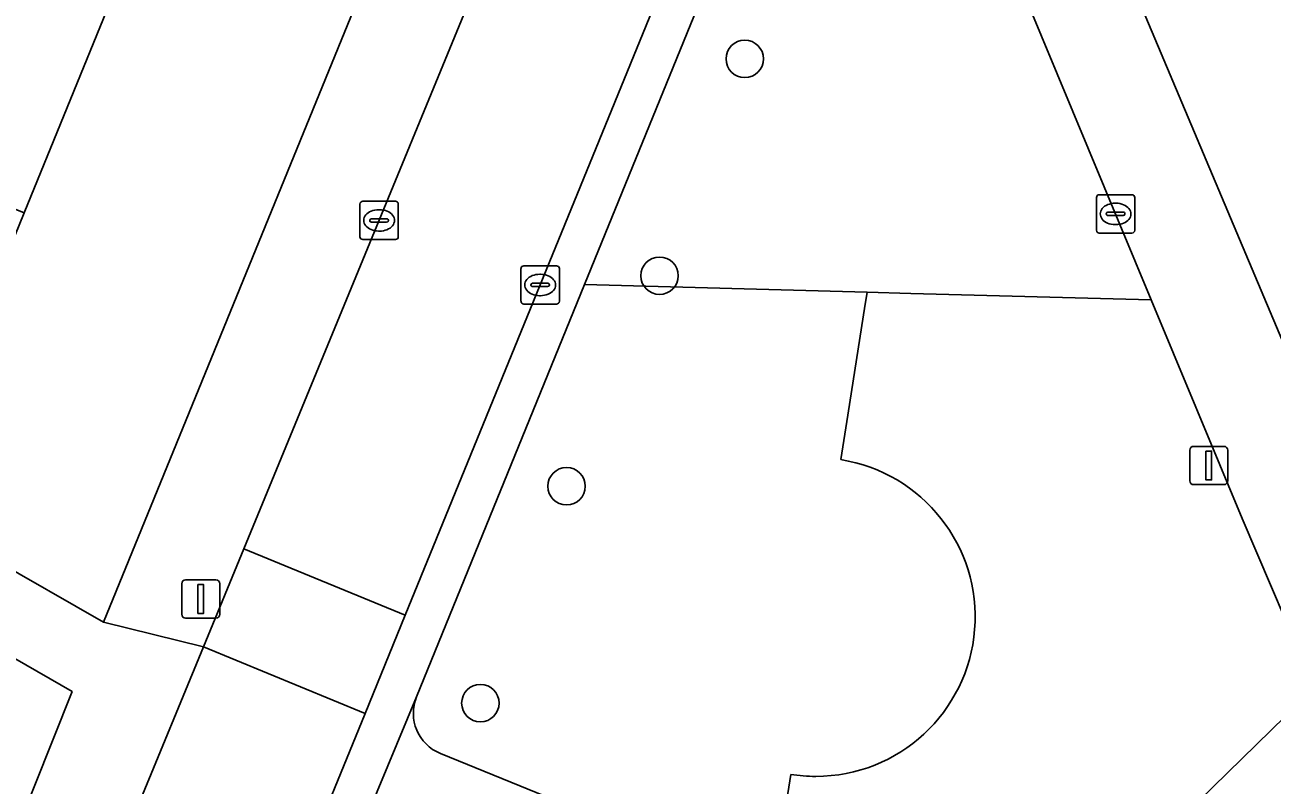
# Model space of a CAD drawing. Extents: x 157767 to 159172, y 387839 to 389425.
# Drawn here: x 158781.81 to 158814.36, y 388557.15 to 388576.99 of the extents above; entities that cross this region are included whole.
import ezdxf

# ---------------------------------------------------------------- set-up
doc = ezdxf.new("R2010")
doc.units = 0
for name, color, linetype in [('IMGEO_Boom', 7, 'Continuous'), ('IMGEO_Erf', 7, 'Continuous'), ('IMGEO_Groenvoorziening', 7, 'Continuous'), ('IMGEO_Kolk', 7, 'Continuous'), ('IMGEO_Lichtmast', 7, 'Continuous'), ('IMGEO_Pand', 7, 'Continuous'), ('IMGEO_Rijbaan_lokaal_open', 7, 'Continuous'), ('IMGEO_Voetpad_open', 7, 'Continuous')]:
    doc.layers.add(name, color=color, linetype=linetype)

msp = doc.modelspace()

# ---------------------------------------------------------------- linework, layer by layer
at = {"layer": 'IMGEO_Boom'}
for centre in [(158800.597, 388576.108), (158798.373, 388570.446), (158795.946, 388564.95), (158793.696, 388559.288)]:
    msp.add_circle(centre, 0.489, dxfattribs=at)
at = {"layer": 'IMGEO_Erf'}
for points in [[(158757.611, 388576.443), (158783.858, 388561.402), (158804.806, 388612.677)], [(158811.648, 388607.468), (158809.197, 388601.531), (158805.049, 388591.482), (158827.692, 388537.782), (158830.135, 388538.835), (158851.194, 388547.689), (158848.19, 388554.823), (158853.199, 388556.956), (158856.214, 388549.827), (158857.186, 388550.238), (158837.723, 388596.325)], [(158784.028, 388577.585), (158781.784, 388572.09), (158780.839, 388569.777), (158779.441, 388570.348), (158778.059, 388566.966), (158770.27, 388570.149), (158772.162, 388574.778), (158772.591, 388575.829), (158773.972, 388575.267), (158774.028, 388575.404), (158774.897, 388577.53)]]:
    msp.add_lwpolyline(points, dxfattribs=at)
msp.add_lwpolyline([(158755.908, 388575.203), (158754.832, 388574.687), (158759.191, 388571.908), (158757.636, 388569.469), (158754.512, 388571.461), (158752.156, 388570.236), (158750.755, 388572.927), (158749.477, 388572.307), (158733.131, 388558.517), (158744.723, 388535.475), (158764.207, 388543.55), (158766.775, 388544.614), (158779.097, 388549.72), (158783.039, 388559.588)], close=True, dxfattribs=at)
at = {"layer": 'IMGEO_Groenvoorziening'}
for points in [[(158801.681, 388583.135), (158796.412, 388570.214), (158803.795, 388570.017), (158804.93, 388569.986), (158811.209, 388569.819), (158806.295, 388581.625)], [(158803.102, 388565.645), (158803.26, 388566.642), (158803.727, 388569.589), (158803.795, 388570.017), (158796.412, 388570.214), (158792.029, 388559.451)], [(158801.799, 388557.426), (158801.641, 388556.43), (158801.325, 388554.439), (158807.519, 388551.916), (158815.467, 388559.687), (158813.585, 388564.111), (158811.209, 388569.819), (158804.93, 388569.986), (158803.795, 388570.017), (158803.727, 388569.589), (158803.26, 388566.642), (158803.102, 388565.645)], [(158819.818, 388549.462), (158815.467, 388559.687), (158807.519, 388551.916), (158816.824, 388548.126)], [(158792.653, 388557.971), (158801.325, 388554.439), (158801.641, 388556.43), (158801.799, 388557.426)]]:
    msp.add_lwpolyline(points, dxfattribs=at)
for centre, radius, start, end in [((158802.45, 388561.536), 4.161, 269.9979, 80.9865), ((158802.45, 388561.536), 4.161, 269.9979, 80.9865), ((158793.083, 388559.024), 1.137, 157.9306, 247.7921), ((158802.455, 388561.619), 4.244, 261.1078, 269.9332), ((158802.455, 388561.619), 4.244, 261.1078, 269.9332)]:
    msp.add_arc(centre, radius, start, end, dxfattribs=at)
at = {"layer": 'IMGEO_Kolk'}
for p, q in [((158790.627, 388572.391), (158791.479, 388572.391)), ((158809.777, 388571.634), (158809.777, 388572.486)), ((158809.852, 388572.56), (158810.704, 388572.56)), ((158810.265, 388572.34), (158810.29, 388572.34)), ((158810.778, 388572.486), (158810.778, 388571.634)), ((158790.552, 388571.465), (158790.552, 388572.317)), ((158791.04, 388572.171), (158791.065, 388572.171)), ((158791.553, 388572.317), (158791.553, 388571.465)), ((158810.036, 388572.054), (158810.036, 388572.066)), ((158810.474, 388572.017), (158810.076, 388572.017)), ((158810.079, 388572.103), (158810.477, 388572.103)), ((158810.52, 388572.066), (158810.52, 388572.054)), ((158790.811, 388571.885), (158790.811, 388571.897)), ((158791.249, 388571.848), (158790.851, 388571.848)), ((158790.854, 388571.934), (158791.252, 388571.934)), ((158791.295, 388571.897), (158791.295, 388571.885)), ((158810.288, 388571.78), (158810.263, 388571.78)), ((158791.479, 388571.391), (158790.627, 388571.391)), ((158791.063, 388571.611), (158791.038, 388571.611)), ((158810.704, 388571.56), (158809.852, 388571.56)), ((158794.831, 388570.705), (158795.683, 388570.705)), ((158794.756, 388569.779), (158794.756, 388570.631)), ((158795.244, 388570.485), (158795.269, 388570.485)), ((158795.757, 388570.631), (158795.757, 388569.779)), ((158795.015, 388570.199), (158795.015, 388570.211)), ((158795.453, 388570.162), (158795.055, 388570.162)), ((158795.058, 388570.248), (158795.456, 388570.248)), ((158795.499, 388570.211), (158795.499, 388570.199)), ((158795.267, 388569.925), (158795.242, 388569.925)), ((158795.683, 388569.705), (158794.831, 388569.705))]:
    msp.add_line(p, q, dxfattribs=at)
for points in [[(158790.627, 388572.391), (158791.479, 388572.391)], [(158809.777, 388571.634), (158809.777, 388572.486)], [(158809.852, 388572.56), (158810.704, 388572.56)], [(158810.778, 388572.486), (158810.778, 388571.634)], [(158790.552, 388571.465), (158790.552, 388572.317)], [(158791.553, 388572.317), (158791.553, 388571.465)], [(158791.479, 388571.391), (158790.627, 388571.391)], [(158810.704, 388571.56), (158809.852, 388571.56)], [(158794.831, 388570.705), (158795.683, 388570.705)], [(158794.756, 388569.779), (158794.756, 388570.631)], [(158795.757, 388570.631), (158795.757, 388569.779)], [(158795.683, 388569.705), (158794.831, 388569.705)]]:
    msp.add_lwpolyline(points, dxfattribs=at)
for centre, radius, start, end in [((158790.629, 388572.315), 0.0765, 91.552, 178.448), ((158790.629, 388572.315), 0.0765, 91.552, 178.448), ((158791.477, 388572.315), 0.0765, 1.552, 88.448), ((158791.477, 388572.315), 0.0765, 1.552, 88.448), ((158809.854, 388572.484), 0.0765, 91.552, 178.448), ((158809.854, 388572.484), 0.0765, 91.552, 178.448), ((158810.702, 388572.484), 0.0765, 1.552, 88.448), ((158810.702, 388572.484), 0.0765, 1.552, 88.448), ((158810.076, 388572.063), 0.0403, 85.8775, 175.7526), ((158810.073, 388572.053), 0.0366, 178.938, 274.7102), ((158810.477, 388572.06), 0.043, 264.8664, 352.4533), ((158810.481, 388572.065), 0.0386, 1.7309, 96.639), ((158790.851, 388571.894), 0.0403, 85.8775, 175.7526), ((158790.848, 388571.884), 0.0366, 178.938, 274.7102), ((158791.252, 388571.891), 0.043, 264.8664, 352.4533), ((158791.256, 388571.896), 0.0386, 1.7309, 96.639), ((158790.629, 388571.467), 0.0765, 181.552, 268.448), ((158790.629, 388571.467), 0.0765, 181.552, 268.448), ((158791.477, 388571.467), 0.0765, 271.552, 358.448), ((158791.477, 388571.467), 0.0765, 271.552, 358.448), ((158809.854, 388571.636), 0.0765, 181.552, 268.448), ((158809.854, 388571.636), 0.0765, 181.552, 268.448), ((158810.702, 388571.636), 0.0765, 271.552, 358.448), ((158810.702, 388571.636), 0.0765, 271.552, 358.448), ((158794.833, 388570.629), 0.0765, 91.552, 178.448), ((158794.833, 388570.629), 0.0765, 91.552, 178.448), ((158795.681, 388570.629), 0.0765, 1.552, 88.448), ((158795.681, 388570.629), 0.0765, 1.552, 88.448), ((158795.055, 388570.208), 0.0403, 85.8775, 175.7526), ((158795.052, 388570.198), 0.0366, 178.938, 274.7102), ((158795.456, 388570.205), 0.043, 264.8664, 352.4533), ((158795.46, 388570.21), 0.0386, 1.7309, 96.639), ((158794.833, 388569.781), 0.0765, 181.552, 268.448), ((158794.833, 388569.781), 0.0765, 181.552, 268.448), ((158795.681, 388569.781), 0.0765, 271.552, 358.448), ((158795.681, 388569.781), 0.0765, 271.552, 358.448)]:
    msp.add_arc(centre, radius, start, end, dxfattribs=at)
for centre, major_axis, ratio, start_param, end_param in [((158810.264, 388572.06), (-0.387, 0.002), 0.722429, 4.712389, 7.853982), ((158810.289, 388572.06), (-0.39, 0.002), 0.717154, 1.570796, 4.712389), ((158791.039, 388571.891), (-0.387, 0.002), 0.722429, 4.712389, 7.853982), ((158791.064, 388571.891), (-0.39, 0.002), 0.717154, 1.570796, 4.712389), ((158795.243, 388570.205), (-0.387, 0.002), 0.722429, 4.712389, 7.853982), ((158795.268, 388570.205), (-0.39, 0.002), 0.717154, 1.570796, 4.712389)]:
    msp.add_ellipse(centre, major_axis=major_axis, ratio=ratio, start_param=start_param, end_param=end_param, dxfattribs=at)
at = {"layer": 'IMGEO_Lichtmast'}
for p, q in [((158812.214, 388565.092), (158812.214, 388565.892)), ((158812.214, 388565.892), (158812.214, 388565.092)), ((158812.314, 388565.992), (158813.104, 388565.992)), ((158813.104, 388565.992), (158812.314, 388565.992)), ((158813.204, 388565.892), (158813.204, 388565.092)), ((158813.204, 388565.092), (158813.204, 388565.892)), ((158813.104, 388564.992), (158812.314, 388564.992)), ((158812.314, 388564.992), (158813.104, 388564.992)), ((158785.901, 388561.606), (158785.901, 388562.406)), ((158785.901, 388562.406), (158785.901, 388561.606)), ((158786.001, 388562.506), (158786.791, 388562.506)), ((158786.791, 388562.506), (158786.001, 388562.506)), ((158786.891, 388562.406), (158786.891, 388561.606)), ((158786.891, 388561.606), (158786.891, 388562.406)), ((158786.791, 388561.506), (158786.001, 388561.506)), ((158786.001, 388561.506), (158786.791, 388561.506))]:
    msp.add_line(p, q, dxfattribs=at)
for points in [[(158812.634, 388565.867), (158812.784, 388565.867), (158812.784, 388565.117), (158812.634, 388565.117), (158812.634, 388565.867)], [(158786.321, 388562.381), (158786.471, 388562.381), (158786.471, 388561.631), (158786.321, 388561.631), (158786.321, 388562.381)]]:
    msp.add_lwpolyline(points, dxfattribs=at)
for centre, start, end in [((158812.314, 388565.892), 90, 180), ((158812.314, 388565.892), 90, 180), ((158813.104, 388565.892), 0, 90), ((158813.104, 388565.892), 360, 90), ((158812.314, 388565.092), 180, 270), ((158812.314, 388565.092), 180, 270), ((158813.104, 388565.092), 270, 0), ((158813.104, 388565.092), 270, 0), ((158786.001, 388562.406), 90, 180), ((158786.001, 388562.406), 90, 180), ((158786.791, 388562.406), 0, 90), ((158786.791, 388562.406), 360, 90), ((158786.001, 388561.606), 180, 270), ((158786.001, 388561.606), 180, 270), ((158786.791, 388561.606), 270, 0), ((158786.791, 388561.606), 270, 0)]:
    msp.add_arc(centre, 0.1, start, end, dxfattribs=at)
at = {"layer": 'IMGEO_Pand'}
msp.add_lwpolyline([(158784.028, 388577.585), (158782.634, 388578.188), (158776.288, 388580.935), (158776.177, 388580.663), (158775.427, 388578.828), (158774.897, 388577.53), (158774.028, 388575.404), (158773.972, 388575.267), (158781.784, 388572.09)], close=True, dxfattribs=at)
at = {"layer": 'IMGEO_Rijbaan_lokaal_open'}
for points in [[(158807.372, 388611.628), (158796.251, 388584.524), (158787.522, 388563.315), (158791.734, 388561.582), (158798.024, 388576.976), (158811.331, 388609.661)], [(158787.327, 388550.798), (158790.686, 388559.018), (158786.468, 388560.754), (158783.044, 388552.436)]]:
    msp.add_lwpolyline(points, dxfattribs=at)
msp.add_lwpolyline([(158791.734, 388561.582), (158787.522, 388563.315), (158786.468, 388560.754), (158790.686, 388559.018)], close=True, dxfattribs=at)
at = {"layer": 'IMGEO_Voetpad_open'}
for points in [[(158823.032, 388655.085), (158824.169, 388657.847), (158820.14, 388659.525), (158805.658, 388623.767), (158805.129, 388622.461), (158808.275, 388621.169), (158804.806, 388612.677), (158783.858, 388561.402), (158786.468, 388560.754), (158787.522, 388563.315), (158796.251, 388584.524), (158807.372, 388611.628)], [(158811.331, 388609.661), (158798.024, 388576.976), (158791.734, 388561.582), (158790.686, 388559.018), (158787.327, 388550.798)], [(158788.416, 388550.72), (158790.765, 388556.414), (158792.029, 388559.451), (158796.412, 388570.214), (158801.681, 388583.135), (158805.049, 388591.482), (158809.197, 388601.531)], [(158830.353, 388532.649), (158832.121, 388533.397), (158832.27, 388533.46), (158830.62, 388537.614), (158830.135, 388538.835), (158827.692, 388537.782), (158805.049, 388591.482), (158801.681, 388583.135)], [(158806.295, 388581.625), (158811.209, 388569.819), (158813.585, 388564.111), (158815.467, 388559.687), (158819.818, 388549.462)], [(158783.044, 388552.436), (158786.468, 388560.754), (158783.858, 388561.402), (158757.611, 388576.443), (158755.908, 388575.203), (158783.039, 388559.588), (158779.097, 388549.72), (158779.737, 388542.527), (158797.638, 388500), (158806.977, 388478.002), (158807.8, 388476.102), (158808.897, 388476.565), (158809.828, 388478.952), (158809.784, 388479.055), (158808.281, 388482.583)], [(158792.029, 388559.451), (158790.765, 388556.414), (158794.912, 388554.748), (158801.205, 388552.187), (158802.007, 388551.861), (158818.811, 388545.023), (158821.648, 388543.869)], [(158816.824, 388548.126), (158807.519, 388551.916), (158801.325, 388554.439), (158792.653, 388557.971)]]:
    msp.add_lwpolyline(points, dxfattribs=at)
msp.add_arc((158793.083, 388559.024), 1.137, 157.9306, 247.7921, dxfattribs=at)

doc.saveas('drawing.dxf')
